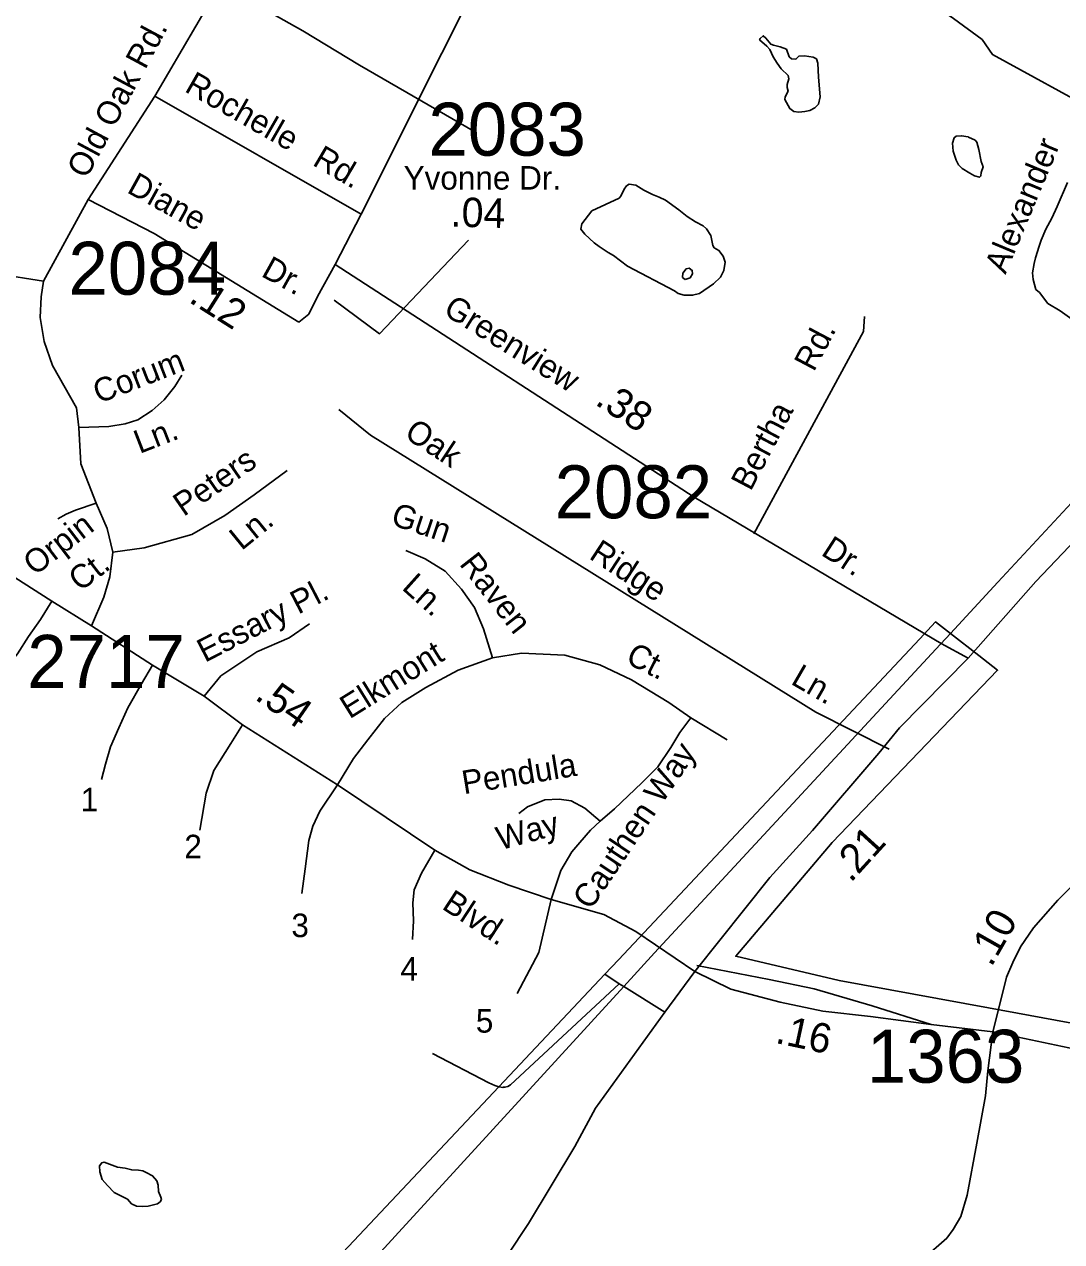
# Model space of a CAD drawing. Extents: x 1945482 to 2853149, y 66427 to 1015778.
# Drawn here: x 2356944 to 2359836, y 194274 to 197669 of the extents above; entities that cross this region are included whole.
import ezdxf

# ---------------------------------------------------------------- set-up
doc = ezdxf.new("R2010")
doc.units = 0
for name, color, linetype in [('Old_Level_10', 7, 'Continuous'), ('Old_Level_11', 7, 'Continuous'), ('Old_Level_17', 7, 'Continuous'), ('Old_Level_28', 7, 'Continuous'), ('Old_Level_32', 7, 'Continuous'), ('Old_Level_35', 7, 'Continuous'), ('Old_Level_44', 7, 'Continuous'), ('Old_Level_50', 7, 'Continuous'), ('Old_Level_60', 7, 'Continuous'), ('Old_Level_8', 7, 'Continuous')]:
    doc.layers.add(name, color=color, linetype=linetype)

msp = doc.modelspace()

# ---------------------------------------------------------------- linework, layer by layer
at = {"layer": 'Old_Level_11'}
for points in [[(2358182.1, 197066.8), (2357933.8, 196806.1), (2357807.6, 196899.8)], [(2359285.6, 196853.8), (2359282.7, 196812.6)], [(2357820, 196595), (2357908.8, 196523.2), (2359150.4, 195751.2), (2359354.4, 195647.3)]]:
    msp.add_lwpolyline(points, dxfattribs=at)
at = {"layer": 'Old_Level_28'}
for points in [[(2359575.3, 195901.4), (2359763.4, 196114.8), (2359948.1, 196309.8), (2360160.6, 196545.3), (2360203.7, 196593.7)], [(2358812.8, 195027.8), (2359021.9, 195289.4), (2359140.9, 195421.1), (2359325.6, 195636.3), (2359383.8, 195707.2), (2359575.3, 195901.4)], [(2357492.7, 192980.6), (2357569.5, 193091.7), (2357832.6, 193491.7), (2357966.7, 193729.8), (2358099, 193959.1), (2358229.9, 194145), (2358348.8, 194324.8), (2358477.9, 194540), (2358536.1, 194646.3), (2358729.4, 194914.5), (2358812.8, 195027.8)]]:
    msp.add_lwpolyline(points, dxfattribs=at)
at = {"layer": 'Old_Level_32'}
for points in [[(2359863.7, 196846.4), (2359831.4, 196870.2), (2359797.4, 196890.7), (2359773.5, 196921.3), (2359763.3, 196929.8), (2359756.5, 196957.1), (2359754.2, 196975.7), (2359759, 197002.1), (2359762.4, 197018.3), (2359773.1, 197050.7), (2359778.4, 197066.9), (2359791.2, 197097.4), (2359808, 197128.1), (2359822.7, 197160.7), (2359852.1, 197227.9)], [(2357708.9, 196838.9), (2357305.5, 197085.4), (2357121.7, 197180.7)], [(2357810.2, 196999.4), (2357761, 196909.9), (2357736.3, 196860.3), (2357708.9, 196838.9)], [(2359499.2, 195942.2), (2358810.9, 196350.7), (2357810.2, 196999.4)], [(2358812.8, 195027.8), (2358648.4, 195139.4), (2358559.1, 195186.1), (2358412.6, 195228.3), (2358293.9, 195268.4), (2358185.6, 195311.2), (2358088.3, 195366.2), (2357816.3, 195548.2), (2357551.4, 195715.9), (2357445.1, 195795.1), (2357301, 195881.7), (2357130.8, 195991.7), (2357020.4, 196060.6), (2356870, 196156.2), (2356827.5, 196175.7), (2356781.5, 196188.1), (2356533.8, 196209.3), (2356406.4, 196241.2), (2356302, 196290.7)], [(2359575.3, 195901.4), (2359499.2, 195942.2)], [(2359643.7, 194859.5), (2359662.9, 194936.5), (2359682.2, 195011.5), (2359699.1, 195052.6), (2359720.9, 195096.1), (2359757.1, 195149.3), (2359824.6, 195226.5), (2359897.3, 195299.3)], [(2358812.8, 195027.8), (2358913.6, 194978.1), (2359050.9, 194942.1), (2359169.5, 194917.4), (2359302.2, 194902.2), (2359471.9, 194880.1), (2359643.7, 194859.5)], [(2359643.7, 194859.5), (2360155.6, 194751.5), (2360222.1, 194739.9), (2360418.7, 194696.5), (2360505.5, 194676.3), (2360572, 194653.1), (2360627, 194644.4), (2360681.7, 194634.5), (2360812.1, 194586.5), (2360858.6, 194566.5), (2360951.1, 194522), (2361039.7, 194477.7), (2361222.8, 194375.9)]]:
    msp.add_lwpolyline(points, dxfattribs=at)
at = {"layer": 'Old_Level_35'}
for p, q in [((2357882.8, 197139.8), (2357307.5, 197469.1)), ((2357810.2, 196999.4), (2357882.8, 197139.8)), ((2358562, 195019.8), (2358602.2, 194993.5)), ((2358602.2, 194993.5), (2358614.8, 194985.6)), ((2358614.8, 194985.6), (2358729.4, 194914.5))]:
    msp.add_line(p, q, dxfattribs=at)
for points in [[(2357882.8, 197139.8), (2358107.1, 197588.8), (2358283.3, 197938), (2358454.8, 198254.9), (2358575.5, 198491.8), (2358670.6, 198665.6), (2358715.1, 198755.4), (2358730, 198782), (2358744.9, 198810.6), (2358752.3, 198826.9), (2358755.9, 198837.1), (2358759.1, 198857.2), (2358761.8, 198889.3), (2358761.6, 198945.3), (2358759.6, 198995.3), (2358756.7, 199119.2), (2358742.3, 199330.7), (2358729.4, 199554.3), (2358718.9, 199767.9), (2358703.6, 200153.5), (2358697, 200321.3), (2358681.6, 200558.8), (2358679.7, 200656.7), (2358672.6, 200784.7)], [(2357307.5, 197469.1), (2357459.3, 197729.2), (2357517.3, 197829.6), (2357565.8, 197919.5), (2357567.5, 197925.6), (2357567.1, 197935.6), (2357567.1, 197937.6), (2357564.8, 197945.5), (2357562.6, 197949.4), (2357558.3, 197957.2), (2357554.1, 197961.1), (2357547.9, 197966.8), (2357263.4, 198127.6), (2357171.2, 198182), (2357146.6, 198197), (2357068.8, 198241.9), (2357029.6, 198272.4), (2356985.7, 198318.7), (2356981.6, 198322.5), (2356968.4, 198352), (2356958.9, 198389.6), (2356951.7, 198421.3), (2356930, 198562.5)], [(2359053.9, 198006.7), (2359534.1, 197684.9), (2359613.5, 197626.4), (2359642.7, 197584.6), (2359944.5, 197419.6)], [(2357488.3, 197779.4), (2357575.9, 197731.5), (2357720.3, 197651.3), (2357877.6, 197554.9), (2358201.8, 197368.7)], [(2357307.5, 197469.1), (2357121.7, 197180.7), (2356996.7, 196953)], [(2356358.6, 197242.7), (2356436.6, 197183.8), (2356554, 197112.2), (2356718.9, 197022.5), (2356866.5, 196973.3), (2356996.7, 196953), (2356990.6, 196909.4), (2356988.1, 196851.3), (2356998.8, 196784.2), (2357022.3, 196718), (2357089.3, 196599.8), (2357095.1, 196544.8), (2357179, 196547.7), (2357224.6, 196554.9), (2357259.7, 196566), (2357299.8, 196591.9), (2357333.2, 196622.3), (2357362.7, 196659), (2357382.7, 196690.7)], [(2359282.7, 196812.6), (2358976.9, 196248.6)], [(2357095.1, 196544.8), (2357100.8, 196443.4), (2357144.2, 196333.4), (2357174.3, 196262.6), (2357190.5, 196197.3), (2357181.9, 196127.8), (2357165.5, 196071.2), (2357130.8, 195991.7)], [(2357190.5, 196197.3), (2357277.3, 196208.9), (2357410.4, 196246.5), (2357502.3, 196299), (2357584, 196356.6), (2357676, 196424.9)], [(2357144.2, 196333.4), (2357086.4, 196314.1), (2357060.4, 196303.1), (2357037.2, 196290)], [(2358007.5, 196201.7), (2358061.3, 196178.2), (2358117.1, 196144), (2358162.2, 196093.5), (2358198.2, 196043), (2358223.5, 195983.5), (2358248.7, 195902.4), (2358329.8, 195915), (2358450.5, 195909.6), (2358547.8, 195882.6), (2358636.1, 195841.1), (2358740.6, 195778), (2358801.8, 195734.8), (2358902.7, 195673.5)], [(2357020.4, 196060.6), (2356988.5, 196009.3), (2356954.9, 195961.5), (2356924.8, 195913.7), (2356908.9, 195894.2)], [(2357738.8, 195996.9), (2357682.2, 195957.9), (2357592, 195919), (2357491.1, 195851.7), (2357445.1, 195795.1)], [(2357301, 195881.7), (2357270.3, 195829.4), (2357232.5, 195762.7), (2357207.3, 195706.8), (2357183.8, 195654.6), (2357169.4, 195605.9), (2357158.6, 195562.6)], [(2358248.7, 195902.4), (2358153.2, 195868.2), (2358063.1, 195819.5), (2357996.4, 195778), (2357947.8, 195733), (2357900.9, 195673.5), (2357861.3, 195621.2), (2357816.3, 195548.2)], [(2357551.4, 195715.9), (2357519, 195663.6), (2357472.1, 195587.9), (2357450.5, 195524.8), (2357432.5, 195422)], [(2358801.8, 195734.8), (2358771.2, 195694.2), (2358746, 195651.9), (2358709.9, 195598.7), (2358664.9, 195553.6), (2358589.3, 195481.3), (2358549.1, 195446.5)], [(2357816.3, 195548.2), (2357767.6, 195474.3), (2357747.8, 195432.9), (2357737, 195393.2), (2357726.2, 195313.9), (2357717.2, 195245.4)], [(2358549.1, 195446.5), (2358506.3, 195483.3), (2358468.5, 195503.2), (2358434.3, 195508.6), (2358394.6, 195506.8), (2358346, 195486.9), (2358322.5, 195468)], [(2358549.1, 195446.5), (2358521.8, 195421.8), (2358491.9, 195386.9), (2358470.3, 195361.7), (2358439.7, 195309.4), (2358412.6, 195228.3)], [(2358025.3, 195116.5), (2358028.9, 195168.8), (2358027.1, 195219.3), (2358030.7, 195255.3), (2358050.5, 195302.2), (2358088.3, 195366.2)], [(2358317.7, 194966.1), (2358378.1, 195080.7), (2358412.6, 195228.3)], [(2358818.3, 195044.1), (2359020, 195005.6), (2359145.4, 194979.7), (2359307.7, 194931.8), (2359471.9, 194880.1)], [(2358602.2, 194993.5), (2358299.3, 194711.4), (2358291.5, 194707.1), (2358283.5, 194704.7), (2358279.5, 194704.6), (2358277.5, 194704.5), (2358267.5, 194706.1), (2358266.6, 194706.4)], [(2359250.2, 193520.8), (2359262.6, 193649.1), (2359259.6, 193733.3), (2359250.6, 193799.5), (2359238.6, 193841.6), (2359229.5, 193889.8), (2359229.5, 193934.9), (2359238.6, 193983), (2359259.6, 194037.2), (2359292.7, 194085.3), (2359343.8, 194139.5), (2359394.9, 194181.6), (2359449, 194226.7), (2359515.2, 194283.9), (2359533.2, 194308), (2359554.3, 194344.1), (2359572.3, 194404.2), (2359599.4, 194548.7), (2359623.4, 194681), (2359629.4, 194750.2), (2359643.7, 194859.5)], [(2358266.6, 194706.4), (2358255.3, 194709.6), (2358239, 194717), (2358081.7, 194798.8)]]:
    msp.add_lwpolyline(points, dxfattribs=at)
at = {"layer": 'Old_Level_44'}
for points in [[(2360129.2, 196621.2), (2359658, 196113.7), (2359525.3, 195970.3), (2359484.9, 195926.7)], [(2359484.9, 195926.7), (2358700.6, 195079.3), (2358614.8, 194985.6), (2357431.2, 193692.5), (2356562.3, 192743.6), (2355994.4, 192135.8), (2355925.4, 192062), (2355355.7, 191437.5), (2354348.6, 190348.9), (2353627.6, 189560.2), (2353228.7, 189124.3), (2353099.4, 188984.3)]]:
    msp.add_lwpolyline(points, dxfattribs=at)
at = {"layer": 'Old_Level_50'}
for p, q in [((2359604.8, 195908.5), (2359525.3, 195970.3)), ((2358562, 195019.8), (2358266.6, 194706.4)), ((2358266.6, 194706.4), (2355844.2, 192135.8))]:
    msp.add_line(p, q, dxfattribs=at)
for points in [[(2359525.3, 195970.3), (2359484.2, 196002.3), (2359439.9, 195955.2)], [(2359439.9, 195955.2), (2358600.2, 195060.4), (2358562, 195019.8)], [(2359631.5, 194926.1), (2359215.2, 195002.7), (2358926.9, 195070), (2359195.9, 195387.2), (2359657.1, 195867.8), (2359604.8, 195908.5)], [(2361257, 194457.2), (2361040.6, 194579.8), (2360723.6, 194695.1), (2360051, 194848.9), (2359631.5, 194926.1)]]:
    msp.add_lwpolyline(points, dxfattribs=at)
at = {"layer": 'Old_Level_60'}
for points in [[(2359102.5, 197424.5), (2359120, 197426.1), (2359133.5, 197428.8), (2359147.5, 197435.9), (2359157.2, 197446.8), (2359162.2, 197466.9), (2359158, 197522.1), (2359155.5, 197560.5), (2359152, 197572.8), (2359142.7, 197577.6), (2359118.2, 197581.1), (2359103.2, 197580), (2359094.5, 197571.7), (2359082, 197573.2), (2359076.2, 197578.6), (2359068.2, 197599.4), (2359051.2, 197606.5), (2359032, 197611.2), (2359024.5, 197614), (2359011.2, 197630.6), (2359003.5, 197637), (2358995, 197629.8), (2358993.5, 197626), (2359014, 197608.1), (2359022, 197599), (2359031.2, 197578.7), (2359042.2, 197560.8), (2359053.7, 197544.5), (2359072.7, 197526.2), (2359075, 197517.4), (2359070.7, 197501.6), (2359070.2, 197493.3), (2359073.5, 197482.2), (2359064.5, 197466.4), (2359064, 197459.4), (2359077.7, 197433.9), (2359089, 197426.3), (2359102.5, 197424.5)], [(2359575.2, 197355), (2359576.1, 197354.5), (2359594.2, 197346.1), (2359599, 197340.8), (2359604.5, 197320.3), (2359611.5, 197286.9), (2359616.7, 197271.2), (2359611, 197255.7), (2359610.5, 197246.4), (2359606.7, 197242.4), (2359593, 197246.6), (2359579.2, 197254), (2359558, 197267), (2359547.7, 197277.1), (2359541, 197290.5), (2359533, 197315.2), (2359531.7, 197338.1), (2359536, 197352.9), (2359541.2, 197357.3), (2359556.5, 197358.4), (2359575.2, 197355)], [(2358525.9, 197149), (2358601.5, 197184.1), (2358606.2, 197189.6), (2358616, 197209.4), (2358622, 197218.2), (2358629.5, 197223.1), (2358648.5, 197220.3), (2358670.7, 197206.2), (2358694.5, 197194.8), (2358713, 197187.5), (2358731.2, 197178.6), (2358768.7, 197151.5), (2358791.5, 197133.2), (2358814.7, 197118.1), (2358836.2, 197106.9), (2358845.5, 197099.1), (2358857.7, 197080.6), (2358863.5, 197051.8), (2358867, 197046), (2358880, 197038.7), (2358892, 197022.4), (2358897.5, 197005.5), (2358894, 196982.4), (2358884.5, 196964), (2358865.2, 196945.4), (2358826.2, 196918.4), (2358806.5, 196913.4), (2358783.5, 196913.3)], [(2358783.5, 196913.3), (2358766.7, 196918.7), (2358756, 196925.6), (2358625.2, 196995), (2358586.2, 197024.3), (2358571.7, 197032.3), (2358546, 197049.4), (2358532.5, 197059.7), (2358506.5, 197083.5), (2358495.2, 197097.4), (2358497.4, 197112.7), (2358525.9, 197149)], [(2358785.5, 196957.5), (2358778.2, 196963.1), (2358779, 196974.9), (2358788.7, 196987.1), (2358797.5, 196989.2), (2358805.7, 196982.7), (2358806.2, 196973.7), (2358799.5, 196962), (2358785.5, 196957.5)], [(2357271.7, 194372), (2357256.5, 194373.5), (2357242.5, 194379.7), (2357230.7, 194393), (2357194.2, 194411.6), (2357175.5, 194430.8), (2357160.5, 194447.6), (2357154, 194469.1), (2357153.5, 194486), (2357159.2, 194493.6), (2357165.7, 194495.5), (2357203.2, 194482.1), (2357225, 194479), (2357243.2, 194474.1), (2357262.2, 194473.4), (2357273.7, 194471.3), (2357283.2, 194467.3), (2357301, 194457.8), (2357313.2, 194443.4), (2357316.7, 194431.8), (2357317.2, 194414.5), (2357324, 194398.2), (2357325.7, 194391.5), (2357322.2, 194384.8), (2357314.5, 194379.3), (2357288.5, 194373.2), (2357271.7, 194372)]]:
    msp.add_lwpolyline(points, dxfattribs=at)

# ---------------------------------------------------------------- texts
at = {"layer": 'Old_Level_10'}
for s, height, rotation, p in [('Old Oak Rd.', 65.617, 61.7603, (2357116.7, 197235.7)), ('Rochelle', 65.62, 330.2117, (2357387.3, 197483.4)), ('Rd.', 65.62, 329.4996, (2357743.9, 197278.1)), ('Rd.', 65.62, 62.1182, (2359144.6, 196697.8)), ('Corum', 65.62, 21.1612, (2357150.8, 196610.6)), ('Bertha', 65.62, 62.1182, (2358968.4, 196364.8)), ('Oak', 65.62, 326.6681, (2357999.7, 196518.7)), ('Ln.', 65.62, 21.1612, (2357264.8, 196470.8)), ('Peters', 65.62, 34.6214, (2357387.7, 196294.9)), ('Gun', 65.62, 341.5593, (2357962, 196274.8)), ('Orpin', 65.62, 37.4054, (2356972.5, 196129.5)), ('Ln.', 65.62, 39.153, (2357549.2, 196199.8)), ('Ridge', 65.62, 326.8727, (2358515, 196180.9)), ('Raven', 65.62, 308.0274, (2358154.2, 196163.5)), ('Ct.', 65.62, 37.4054, (2357098.9, 196085.2)), ('Ln.', 65.62, 318.1224, (2357993.2, 196095.3)), ('Essary Pl.', 65.62, 27.3412, (2357447.2, 195888.1)), ('Elkmont', 65.62, 31.8868, (2357850.2, 195730.5)), ('Ct.', 65.62, 332.9885, (2358616.7, 195889.9)), ('Ln.', 65.62, 329.9877, (2359077.5, 195831)), ('Cauthen Way', 65.617, 56.1508, (2358522.5, 195196.5)), ('Pendula', 65.62, 9.2947, (2358169, 195521.8)), ('1', 65.6, 359.8421, (2357100.6, 195474.3)), ('Way', 65.62, 15.2598, (2358269.9, 195365.3)), ('2', 65.6, 359.8421, (2357389.5, 195343.4)), ('Blvd.', 65.62, 326.7408, (2358104.6, 195204.3)), ('3', 65.6, 359.8421, (2357688, 195123.6)), ('4', 65.6, 359.8421, (2357991.9, 195002.1)), ('5', 65.6, 359.8421, (2358202.2, 194857.1))]:
    msp.add_text(s, height=height, rotation=rotation, dxfattribs=at).set_placement(p)
at = {"layer": 'Old_Level_11'}
for s, rotation, p in [('Alexander', 67.2534, (2359679.1, 196970.1)), ('Diane', 331.1233, (2357226.5, 197201.6)), ('Dr.', 331.1234, (2357600.9, 196968.1)), ('Greenview', 328.1029, (2358108.2, 196862.4)), ('Dr.', 327.1532, (2359161.9, 196190.8))]:
    msp.add_text(s, height=65.62, rotation=rotation, dxfattribs=at).set_placement(p)
msp.add_text('Yvonne Dr.', height=65.62, dxfattribs=at).set_placement((2358001, 197208.1))
at = {"layer": 'Old_Level_17'}
for s, rotation, p in [('.04', 358.4649, (2358131.3, 197105.1)), ('.12', 327.6803, (2357398.9, 196896.5)), ('.38', 327.0469, (2358531.6, 196610.6)), ('.54', 325.2104, (2357582.9, 195788.7)), ('.21', 47.6611, (2359247.3, 195273.2)), ('.10', 60.2743, (2359639.4, 195037.7)), ('.16', 347.896, (2359034.7, 194828.9))]:
    msp.add_text(s, height=82.02, rotation=rotation, dxfattribs=at).set_placement(p)
at = {"layer": 'Old_Level_8'}
for s, p in [('2083', (2358069.9, 197302.8)), ('2084', (2357066.6, 196915)), ('2082', (2358422, 196291.5)), ('2717', (2356951.7, 195818.6)), ('1363', (2359292.3, 194717.5))]:
    msp.add_text(s, height=147.64, dxfattribs=at).set_placement(p)

doc.saveas('drawing.dxf')
